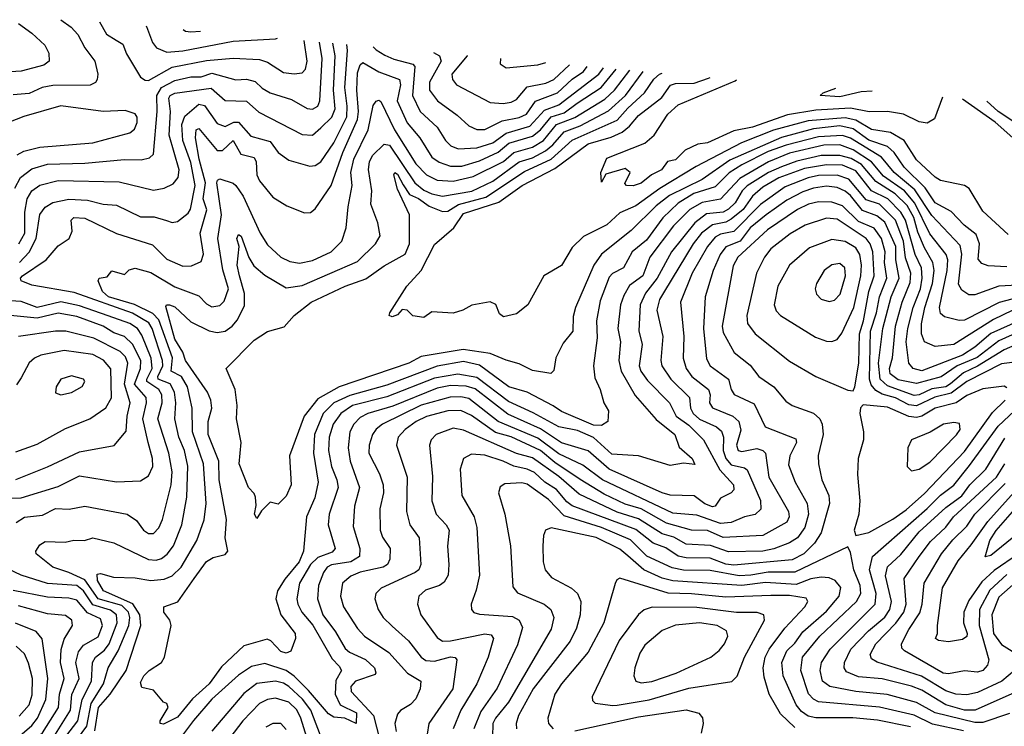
# Model space of a CAD drawing. Extents: x 1308313 to 1441400, y 959662 to 1036319.
# Tile 454 of 656: x 1377079 to 1380796, y 1030074 to 1032741. Entities that reach past the tile are written whole.
import ezdxf

# ---------------------------------------------------------------- set-up
doc = ezdxf.new("R2010")
doc.units = 0

msp = doc.modelspace()

# ---------------------------------------------------------------- linework, layer by layer
at = {"layer": '0CON10XD'}
for points in [[(1377075, 1032727.1), (1377125, 1032690.9), (1377173.9, 1032645), (1377189.6, 1032615), (1377190.9, 1032585), (1377171, 1032569), (1377085, 1032547.3), (1377005, 1032541.4)], [(1377234.1, 1032741.1), (1377273.3, 1032713.3), (1377298.4, 1032685), (1377325, 1032634.5), (1377362.5, 1032585), (1377373.9, 1032535), (1377371.8, 1032515), (1377365, 1032503.6), (1377345.7, 1032494.3), (1377205, 1032492.5), (1377164.8, 1032485.2), (1377115, 1032462.7), (1377055, 1032457.8)], [(1377380.5, 1032732.5), (1377407, 1032687), (1377444, 1032664), (1377468.3, 1032648.3), (1377482.6, 1032612.6), (1377534.8, 1032524.8), (1377552.8, 1032512.8), (1377565, 1032512.2), (1377655, 1032561.5), (1377785, 1032587.6), (1377885, 1032595.6), (1377985, 1032590.4), (1378015, 1032581.2), (1378075, 1032542.1), (1378115, 1032536.4), (1378145, 1032540), (1378158.3, 1032555), (1378164.1, 1032585), (1378153.2, 1032662.2)], [(1377556, 1032716.6), (1377558, 1032715), (1377581.3, 1032655), (1377596.2, 1032635), (1377635, 1032619.2), (1377695, 1032623.6), (1377885, 1032660.1), (1378045, 1032669), (1378052.3, 1032671.4)], [(1377696, 1032703.8), (1377705, 1032697.5), (1377725, 1032694.8), (1377761.4, 1032697.9)], [(1377061.4, 1032105), (1377082, 1032145), (1377125, 1032178.7), (1377185, 1032196.1), (1377325, 1032199.3), (1377475, 1032213.5), (1377537.8, 1032212.2), (1377569.8, 1032220.2), (1377585, 1032233.1), (1377598.7, 1032395), (1377597.5, 1032455), (1377615, 1032485.4), (1377665, 1032511.9), (1377725, 1032524.9), (1377765, 1032525.7), (1377805, 1032538.7), (1377895, 1032514), (1377935, 1032517), (1377967.9, 1032507.9), (1377995, 1032482.3), (1378025, 1032465.7), (1378105, 1032440.2), (1378165, 1032406.1), (1378185, 1032403.6), (1378205, 1032414.7), (1378212.4, 1032435), (1378221.7, 1032595), (1378211.1, 1032656.9)], [(1377076.3, 1031895), (1377099.1, 1031935), (1377098.6, 1032015), (1377107.5, 1032065), (1377125, 1032095.2), (1377155, 1032116.3), (1377225, 1032133.8), (1377455, 1032128.8), (1377585, 1032097.4), (1377625.3, 1032104.7), (1377658.9, 1032121.1), (1377677.8, 1032145), (1377681, 1032175), (1377643.3, 1032305), (1377648.1, 1032395), (1377642.8, 1032445), (1377647.6, 1032455), (1377665, 1032464), (1377802.1, 1032482.1), (1377855, 1032435.7), (1377935, 1032433.6), (1377981.9, 1032391.9), (1378145, 1032307.5), (1378185, 1032305.8), (1378216.6, 1032333.4), (1378257.1, 1032372.9), (1378270.6, 1032405), (1378263.6, 1032475), (1378269.8, 1032605), (1378261.4, 1032652.4)], [(1377078.8, 1031825), (1377115.8, 1031864.2), (1377141.9, 1031915), (1377155, 1032006.5), (1377175, 1032033.2), (1377205, 1032050.8), (1377265, 1032064.2), (1377335, 1032059.5), (1377395, 1032044.8), (1377445, 1032041.2), (1377535, 1031996.9), (1377586.6, 1031996.6), (1377633.1, 1031983.1), (1377655, 1031975.4), (1377675, 1031979.1), (1377715, 1032011.1), (1377724.1, 1032025.9), (1377741.3, 1032115), (1377725, 1032202.5), (1377695.4, 1032285), (1377691.4, 1032345), (1377703.1, 1032376.9), (1377755, 1032421.7), (1377776.9, 1032416.9), (1377825, 1032349), (1377855, 1032338.1), (1377888.1, 1032355), (1377905, 1032354.3), (1377951.3, 1032301.3), (1378025, 1032281.9), (1378055, 1032240), (1378095, 1032211.1), (1378175, 1032188.7), (1378195, 1032191.3), (1378216.6, 1032205), (1378265, 1032276.9), (1378313.7, 1032375), (1378315.5, 1032415), (1378306.1, 1032485), (1378316.5, 1032625), (1378313.6, 1032647.6)], [(1378414.2, 1032638.4), (1378425, 1032626.9), (1378457.3, 1032607.3), (1378491.9, 1032591.9), (1378563.4, 1032573.4), (1378570.9, 1032565), (1378561.5, 1032455), (1378591.1, 1032395), (1378654.7, 1032335), (1378686.3, 1032285), (1378706.2, 1032265), (1378735, 1032254.1), (1378805, 1032257.2), (1378865, 1032275.9), (1378915, 1032312.4), (1379005, 1032339.1), (1379060.8, 1032399.2), (1379115, 1032419.6), (1379264.9, 1032535), (1379283.1, 1032559.4)], [(1378641.5, 1032617.8), (1378663.6, 1032605), (1378670.6, 1032585), (1378625.6, 1032505), (1378626.1, 1032475), (1378655.9, 1032435), (1378730.8, 1032380.8), (1378775, 1032340), (1378805, 1032326.8), (1378835, 1032327), (1378900.7, 1032359.3), (1378965, 1032372), (1378992, 1032385), (1379026.7, 1032433.3), (1379109.4, 1032465), (1379165, 1032517.2), (1379207.5, 1032545), (1379221.7, 1032564.9)], [(1378768.6, 1032606.2), (1378768.3, 1032605), (1378710.5, 1032535), (1378712.7, 1032515), (1378727.9, 1032495), (1378855, 1032428.4), (1378904.8, 1032424.8), (1378935, 1032429.5), (1378955, 1032440.3), (1378995, 1032487.8), (1379065, 1032501), (1379095, 1032515.2), (1379154.8, 1032571)], [(1377252.6, 1029965), (1377332.3, 1030075), (1377349.2, 1030160.8), (1377395.3, 1030234.7), (1377412.8, 1030295), (1377450.6, 1030359.4), (1377490.8, 1030455), (1377495.1, 1030484.9), (1377489.7, 1030505), (1377465, 1030529.5), (1377375.2, 1030555.2), (1377325, 1030626.6), (1377265, 1030655.3), (1377204.4, 1030674.4), (1377142, 1030725), (1377140, 1030735), (1377155, 1030758.5), (1377175, 1030771.2), (1377250.8, 1030769.2), (1377283.5, 1030776.5), (1377324.2, 1030775.8), (1377355, 1030785.9), (1377435, 1030766.7), (1377565, 1030703.3), (1377595, 1030700.9), (1377615, 1030707.8), (1377636.3, 1030723.7), (1377659.5, 1030755), (1377691.2, 1030835), (1377710.9, 1030939.1), (1377714.4, 1031055.6), (1377701.8, 1031115), (1377680.3, 1031165), (1377665.5, 1031235), (1377669.3, 1031295), (1377664.1, 1031335), (1377647.1, 1031367.1), (1377602.5, 1031385), (1377600.6, 1031395), (1377619.6, 1031435), (1377618.6, 1031455), (1377579.2, 1031575), (1377566.9, 1031596.9), (1377505, 1031633), (1377285, 1031711.6), (1377125, 1031739.7), (1377084.4, 1031755), (1377082.7, 1031765), (1377090.3, 1031775), (1377179.1, 1031835), (1377225, 1031888.1), (1377265.6, 1031915), (1377277.1, 1031942.9), (1377273.7, 1031985), (1377283.5, 1031995), (1377325, 1031992.2), (1377445, 1031933.7), (1377581, 1031891), (1377635, 1031837.8), (1377695, 1031811.1), (1377728.2, 1031811.8), (1377765, 1031828.5), (1377773.7, 1031856.3), (1377761, 1031935), (1377786, 1032024), (1377771.5, 1032065), (1377781.2, 1032125), (1377757, 1032215), (1377743.5, 1032295), (1377744.9, 1032325.1), (1377755, 1032330.7), (1377825, 1032247.3), (1377845, 1032247.9), (1377885, 1032285.8), (1377913.8, 1032233.8), (1377965, 1032220.4), (1377971.6, 1032205), (1377974.8, 1032155), (1377985, 1032133.5), (1378035, 1032071.5), (1378088.1, 1032038.1), (1378155, 1032012.5), (1378177, 1032013), (1378195, 1032027.1), (1378254.8, 1032115), (1378299.6, 1032240.4), (1378354.4, 1032365), (1378358.8, 1032395), (1378351.5, 1032475), (1378355, 1032541.2), (1378365, 1032570.4), (1378375, 1032580), (1378434.6, 1032544.6), (1378512.6, 1032515), (1378516.9, 1032495), (1378503.7, 1032435), (1378541.7, 1032351.7), (1378589.5, 1032295), (1378635, 1032222.7), (1378663.1, 1032203.1), (1378705, 1032188.1), (1378748.2, 1032188.2), (1378815, 1032207.9), (1378885, 1032241.2), (1378925.5, 1032274.5), (1379015, 1032301.4), (1379044.8, 1032325.2), (1379085, 1032374.3), (1379135, 1032389.9), (1379184, 1032426), (1379274.2, 1032485.8), (1379330.6, 1032555)], [(1378894.5, 1032594.7), (1378893.3, 1032575), (1378915, 1032558.9), (1379035, 1032570.3), (1379065, 1032579.2)], [(1377363.5, 1030056.5), (1377377.5, 1030145), (1377420.5, 1030195), (1377480.7, 1030285), (1377537.1, 1030455), (1377532.9, 1030495), (1377506, 1030536), (1377396.3, 1030585), (1377372.8, 1030625), (1377371.4, 1030648.6), (1377385, 1030650.3), (1377433, 1030637), (1377515, 1030634.7), (1377575, 1030624.2), (1377625, 1030629.8), (1377655, 1030641.6), (1377688.6, 1030675), (1377747.8, 1030775), (1377776.3, 1030853.7), (1377783.7, 1030915), (1377773.3, 1031065), (1377731.2, 1031185), (1377730.4, 1031275), (1377713.1, 1031355), (1377690.2, 1031395), (1377651.4, 1031415), (1377656.1, 1031465), (1377605, 1031607.7), (1377582.2, 1031632.2), (1377513.2, 1031666.8), (1377415, 1031695.2), (1377392, 1031715), (1377375.6, 1031755), (1377378.8, 1031765), (1377409.1, 1031770.9), (1377427.1, 1031792.9), (1377475, 1031780), (1377493.2, 1031796.8), (1377515, 1031803.9), (1377575, 1031787.5), (1377665, 1031733.2), (1377755, 1031699.5), (1377785, 1031669.1), (1377805, 1031657.6), (1377835, 1031662), (1377851.2, 1031678.8), (1377867.3, 1031725), (1377846.6, 1031796.6), (1377827.6, 1031915), (1377840.6, 1032005), (1377824, 1032126), (1377825.5, 1032135), (1377835, 1032140.3), (1377884.8, 1032124.7), (1377895, 1032115.5), (1377923.3, 1032075), (1377987.5, 1031935), (1378015, 1031891.8), (1378065, 1031845.4), (1378098.5, 1031828.5), (1378135, 1031822.5), (1378185, 1031832.1), (1378255, 1031865.3), (1378295.3, 1031905), (1378311.9, 1031955), (1378318.8, 1032035), (1378334.6, 1032115.4), (1378329.6, 1032165), (1378340.4, 1032215), (1378395, 1032325.4), (1378413.3, 1032416.7), (1378425, 1032433.8), (1378435, 1032437.7), (1378442.5, 1032432.5), (1378494.3, 1032325), (1378575, 1032196.6), (1378615.1, 1032155.1), (1378655, 1032135.5), (1378715, 1032132.2), (1378791.3, 1032148.7), (1378905, 1032205.8), (1378945, 1032240.2), (1379015, 1032260.2), (1379056.7, 1032285), (1379105.2, 1032345), (1379175, 1032372), (1379288.6, 1032441.4), (1379324.5, 1032475), (1379382.8, 1032550.3)], [(1380845, 1031739.2), (1380774.6, 1031735.4), (1380685, 1031703.3), (1380662.4, 1031702.4), (1380635, 1031720.9), (1380623.4, 1031743.4), (1380635.7, 1031855.7), (1380629.2, 1031889.2), (1380521.9, 1032001.9), (1380458.5, 1032098.5), (1380379.9, 1032165), (1380332.5, 1032222.5), (1380215, 1032294.5), (1380185, 1032304.5), (1380095, 1032299.2), (1379972.6, 1032267.4), (1379905, 1032243.2), (1379805, 1032192.9), (1379757.4, 1032162.6), (1379705, 1032110.6), (1379623.8, 1032085), (1379565, 1032049), (1379507.3, 1031992.7), (1379445, 1031909.2), (1379390.9, 1031865), (1379358.8, 1031805), (1379317.1, 1031782.9), (1379305, 1031769.6), (1379270.2, 1031679.8), (1379257.1, 1031605), (1379259.5, 1031540.5), (1379244.7, 1031435), (1379249.9, 1031389.9), (1379270.9, 1031345), (1379284.5, 1031295), (1379301.5, 1031265), (1379298.9, 1031225), (1379275, 1031210), (1379245, 1031210.9), (1379125, 1031262.1), (1379093.2, 1031283.2), (1378995, 1031335.5), (1378925.3, 1031355), (1378815, 1031437.7), (1378755, 1031450.9), (1378655, 1031433.2), (1378465, 1031362.1), (1378325, 1031322.7), (1378265.5, 1031295), (1378225.1, 1031255), (1378192.2, 1031175), (1378188.5, 1031105), (1378205.8, 1030995), (1378193.8, 1030936.2), (1378161.7, 1030865), (1378150.7, 1030735), (1378133.7, 1030695), (1378080.2, 1030629.8), (1378053, 1030585), (1378046.4, 1030555), (1378064.8, 1030494.8), (1378119.5, 1030425), (1378120, 1030405), (1378102.4, 1030357.6), (1378085, 1030350), (1378065, 1030356.9), (1378026.8, 1030396.8), (1378012.9, 1030402.9), (1377925, 1030377.8), (1377841.6, 1030298.4), (1377795.1, 1030235), (1377732.3, 1030177.7), (1377675, 1030109.1), (1377621.7, 1030081.7), (1377610, 1030085), (1377610, 1030095), (1377640, 1030145), (1377635, 1030160), (1377622.5, 1030165), (1377585, 1030210), (1377540.7, 1030220.7), (1377535, 1030240), (1377547.5, 1030265), (1377567.5, 1030285), (1377614.3, 1030315), (1377625.4, 1030334.6), (1377651.4, 1030455), (1377645.5, 1030475), (1377623.1, 1030505), (1377623.5, 1030525), (1377675.7, 1030544.3), (1377737.6, 1030632.4), (1377785, 1030695.9), (1377809.1, 1030710.9), (1377855, 1030723.2), (1377865.5, 1030735), (1377855.5, 1030785.5), (1377859.5, 1030855), (1377832.6, 1031005), (1377831.7, 1031075), (1377790.6, 1031175), (1377791.3, 1031225), (1377805.2, 1031275), (1377801.4, 1031305), (1377787.7, 1031335), (1377705.5, 1031455), (1377695.8, 1031485.8), (1377665.1, 1031535), (1377630.9, 1031659.1), (1377633.8, 1031665), (1377644.7, 1031665.3), (1377665, 1031657), (1377725, 1031600.7), (1377795, 1031566.4), (1377825, 1031560), (1377855, 1031566.1), (1377881.4, 1031585), (1377901.2, 1031608.8), (1377928, 1031662), (1377928, 1031708), (1377908.9, 1031775), (1377900, 1031815), (1377907.3, 1031885), (1377898.4, 1031915), (1377905, 1031930), (1377915, 1031924.4), (1377943.7, 1031843.7), (1377962.6, 1031812.6), (1378005, 1031776.4), (1378085, 1031729.4), (1378145, 1031737.4), (1378355, 1031828.4), (1378422.5, 1031895), (1378439.6, 1031925), (1378430.8, 1031975), (1378405.3, 1032045), (1378408.6, 1032095), (1378396.2, 1032176.2), (1378399.7, 1032205), (1378410.9, 1032229.1), (1378455, 1032271.9), (1378475, 1032267.3), (1378571.1, 1032125), (1378605, 1032097.2), (1378635, 1032083.6), (1378675, 1032075.7), (1378786.1, 1032093.9), (1378865, 1032131.1), (1378965, 1032204.6), (1379015, 1032219.9), (1379064.1, 1032245.9), (1379091.8, 1032268.2), (1379135, 1032317.7), (1379195, 1032340.5), (1379302.3, 1032397.7), (1379365.7, 1032455), (1379432.1, 1032545.8)], [(1380805, 1031808), (1380735, 1031811.9), (1380710.7, 1031820.7), (1380697.3, 1031837.3), (1380702.1, 1031895), (1380690.1, 1031930.1), (1380644.8, 1031965), (1380595, 1032017.1), (1380535, 1032049.6), (1380496.7, 1032106.7), (1380417.9, 1032185), (1380379.9, 1032239.9), (1380355, 1032262.7), (1380285, 1032286.7), (1380225, 1032328.6), (1380175, 1032340.5), (1380075, 1032328.8), (1379955, 1032296.9), (1379759.5, 1032210.5), (1379655, 1032137.6), (1379532.1, 1032077.9), (1379481.6, 1032038.4), (1379387.1, 1031945), (1379275, 1031856.6), (1379246.4, 1031815), (1379177.5, 1031655), (1379168.8, 1031621.2), (1379166.7, 1031565), (1379130.6, 1031520.6), (1379103.1, 1031465), (1379095, 1031416.7), (1379084.4, 1031405.6), (1379015, 1031417.5), (1378965, 1031442.8), (1378915, 1031456), (1378855, 1031481.4), (1378753.2, 1031496.8), (1378595, 1031470.4), (1378548.2, 1031445), (1378284.7, 1031355.3), (1378205, 1031310.6), (1378153, 1031245), (1378097.9, 1031095), (1378104.1, 1030985.9), (1378085, 1030943.3), (1378055, 1030912.5), (1378025, 1030920), (1377992.4, 1030887.6), (1377975, 1030858.8), (1377966, 1030875), (1377971.9, 1030908.1), (1377969.3, 1030939.3), (1377965, 1030952.5), (1377942.5, 1030975), (1377908, 1031065), (1377915.7, 1031145), (1377897.5, 1031235), (1377900, 1031285), (1377892.7, 1031345), (1377858.8, 1031425), (1377965, 1031531.9), (1378015, 1031564.2), (1378077.7, 1031582.3), (1378115.6, 1031625), (1378180, 1031675), (1378307.8, 1031735), (1378386.5, 1031763.5), (1378455, 1031812.1), (1378534.3, 1031855.7), (1378551, 1031895), (1378551.3, 1032005), (1378505, 1032101.9), (1378491.9, 1032155), (1378495, 1032164.2), (1378505, 1032158.6), (1378527.3, 1032117.3), (1378551.2, 1032081.2), (1378585, 1032066.1), (1378625, 1032037.1), (1378675, 1032017), (1378695, 1032018.8), (1378735.8, 1032044.2), (1378838.8, 1032071.2), (1378985, 1032168.8), (1379085, 1032214.9), (1379165, 1032286.7), (1379335, 1032361.3), (1379375, 1032407.8), (1379437.4, 1032465), (1379473.2, 1032516.8), (1379494.7, 1032535.3), (1379504.9, 1032539.2)], [(1380810.1, 1031930.1), (1380715, 1032018.5), (1380663.6, 1032103.6), (1380645, 1032115.4), (1380555.6, 1032134.4), (1380535, 1032146.7), (1380465, 1032212.7), (1380417.5, 1032285), (1380366.8, 1032315), (1380295, 1032326.7), (1380235, 1032362.5), (1380195, 1032371), (1380055, 1032360), (1379925, 1032323.6), (1379804.1, 1032275.9), (1379633, 1032187), (1379495, 1032104.6), (1379405, 1032038.9), (1379345, 1032011.7), (1379295, 1031966.7), (1379207, 1031923), (1379165, 1031881.4), (1379125, 1031813.1), (1379057.5, 1031775), (1378997.8, 1031665), (1378955, 1031631.1), (1378905, 1031619.2), (1378890.6, 1031630.6), (1378876.4, 1031666.4), (1378855, 1031676), (1378785.9, 1031664.1), (1378752.5, 1031645), (1378715, 1031634), (1378635, 1031638), (1378605, 1031617.5), (1378563, 1031623), (1378542.5, 1031645), (1378522.9, 1031647.1), (1378505, 1031626.7), (1378485, 1031620), (1378474.2, 1031624.2), (1378476.2, 1031635), (1378541.2, 1031735), (1378595.4, 1031795), (1378645, 1031892.2), (1378718.4, 1031955), (1378755, 1032009.4), (1378887.7, 1032052.3), (1378976.6, 1032115), (1379099.9, 1032180.1), (1379225, 1032273), (1379312, 1032298), (1379353.4, 1032316.6), (1379381, 1032339), (1379415, 1032380), (1379502.6, 1032447.4), (1379535.8, 1032494.2), (1379555, 1032499.7), (1379625, 1032501.2), (1379679.9, 1032520.1), (1379685.4, 1032523.2)], [(1380562.8, 1032448.2), (1380532.6, 1032367.4), (1380505, 1032350.6), (1380475, 1032355.4), (1380415, 1032384.7), (1380355, 1032394.7), (1380286.1, 1032393.9), (1380215, 1032406.7), (1380085, 1032399.1), (1379977.8, 1032382.2), (1379845, 1032336), (1379775, 1032321.1), (1379675, 1032276.2), (1379639.2, 1032270.8), (1379591.6, 1032248.4), (1379555, 1032211.7), (1379524.4, 1032205.6), (1379501.9, 1032175), (1379463.8, 1032156.2), (1379425, 1032124.1), (1379395, 1032113.9), (1379370, 1032115), (1379363, 1032123), (1379383.3, 1032165), (1379365, 1032180), (1379292.3, 1032157.7), (1379275, 1032127.5), (1379272.9, 1032165), (1379295, 1032218.5), (1379438.9, 1032275), (1379474.7, 1032305.3), (1379526.4, 1032385), (1379565, 1032419.5), (1379779.4, 1032510.6), (1379785.5, 1032514.7)], [(1380296.7, 1032470.9), (1380255, 1032469.3), (1380175, 1032450.3), (1380101.2, 1032455), (1380112.5, 1032465), (1380160.2, 1032482.6)], [(1380827.6, 1032295), (1380761.9, 1032355), (1380638.5, 1032441.7)], [(1380899.8, 1032309.8), (1380773, 1032395), (1380730.3, 1032433.8)], [(1377069.5, 1032230.5), (1377095, 1032245.2), (1377155, 1032259.6), (1377355, 1032276.9), (1377495, 1032314), (1377512.2, 1032327.8), (1377523.4, 1032353.4), (1377523.1, 1032373.1), (1377515, 1032385.6), (1377478, 1032398), (1377395, 1032394.7), (1377234.3, 1032415.7), (1377095, 1032376.3), (1377037.3, 1032352.7)], [(1380823.6, 1031686.4), (1380776.1, 1031673.9), (1380645, 1031607.1), (1380625, 1031606.1), (1380569.7, 1031619.7), (1380555, 1031632.2), (1380551, 1031655), (1380580.2, 1031795), (1380582.8, 1031835), (1380577, 1031855), (1380515, 1031933.3), (1380458.5, 1032048.5), (1380418.6, 1032095), (1380340.3, 1032150.3), (1380294.9, 1032205), (1380225, 1032249.9), (1380175, 1032268.3), (1380115, 1032267.3), (1379985, 1032237.2), (1379905.9, 1032204.1), (1379797.9, 1032142.1), (1379725, 1032063.7), (1379655, 1032051.5), (1379608.9, 1032025), (1379546.8, 1031963.2), (1379457.5, 1031845), (1379431.1, 1031775), (1379381.5, 1031738.5), (1379359.3, 1031700.7), (1379346.8, 1031665), (1379337.6, 1031575), (1379347.2, 1031525), (1379340.6, 1031455), (1379350.2, 1031415), (1379402.5, 1031322.5), (1379481.8, 1031231.8), (1379552.5, 1031175), (1379568.3, 1031128.3), (1379617.3, 1031085), (1379627.4, 1031062.6), (1379585, 1031067.3), (1379535, 1031059.1), (1379414.8, 1031094.8), (1379315, 1031101.6), (1379245, 1031163.8), (1379185, 1031190.3), (1379115, 1031204.5), (1379017.8, 1031257.8), (1378925, 1031299.5), (1378805, 1031390.8), (1378733.1, 1031403.1), (1378645, 1031388.5), (1378465, 1031317.7), (1378335.6, 1031284.4), (1378291.3, 1031255), (1378262.6, 1031215), (1378247.5, 1031165), (1378244.8, 1031115), (1378255.9, 1031055), (1378277, 1031005), (1378281.3, 1030975), (1378247, 1030875), (1378243.4, 1030835), (1378270.7, 1030745), (1378259.2, 1030730.8), (1378205, 1030711.1), (1378177.6, 1030685), (1378135.5, 1030615), (1378125.2, 1030555), (1378128.7, 1030535), (1378144.8, 1030505), (1378185.4, 1030455.4), (1378259.1, 1030329.1), (1378285, 1030301.6), (1378294, 1030285), (1378273.1, 1030246.9), (1378269.8, 1030195), (1378289.5, 1030155), (1378350.8, 1030125), (1378350, 1030085), (1378306.2, 1030105), (1378265, 1030108.4), (1378245, 1030120.7), (1378168.9, 1030208.9), (1378115, 1030263.1), (1378085, 1030284.9), (1378005, 1030311.3), (1377955, 1030299.8), (1377905, 1030267.6), (1377805, 1030176.2), (1377735, 1030095.6), (1377645, 1029975.4)], [(1380825, 1031643.2), (1380755, 1031609.5), (1380605, 1031514.8), (1380535, 1031508.2), (1380495, 1031525.6), (1380483.3, 1031555), (1380482.8, 1031592.8), (1380495.6, 1031655), (1380524.9, 1031745), (1380530.7, 1031795), (1380526, 1031825), (1380495, 1031879.5), (1380469.2, 1031939.1), (1380454.2, 1031995), (1380429.4, 1032039.4), (1380383.8, 1032083.8), (1380310.4, 1032130.4), (1380257.3, 1032195), (1380217.8, 1032217.8), (1380175, 1032229.1), (1380105, 1032229), (1380012.5, 1032207.5), (1379955, 1032186.1), (1379906, 1032164), (1379825, 1032113.6), (1379806.5, 1032095), (1379780.1, 1032049.9), (1379755, 1032026.5), (1379734.7, 1032015.3), (1379672.1, 1032007.9), (1379627.3, 1031975), (1379539.7, 1031865), (1379486, 1031765), (1379441.5, 1031708.5), (1379421.7, 1031665), (1379416.4, 1031566.4), (1379429, 1031515), (1379418.1, 1031435), (1379424.1, 1031414.1), (1379449.1, 1031379.1), (1379532.6, 1031295), (1379557.6, 1031245), (1379605, 1031210.4), (1379660, 1031155), (1379722, 1031042), (1379774.2, 1030985), (1379775, 1030966.2), (1379764.6, 1030955), (1379724.5, 1030935.5), (1379705, 1030905.4), (1379695, 1030902), (1379665, 1030913.7), (1379625, 1030944), (1379535, 1030946.1), (1379505, 1030954.8), (1379305, 1031044.3), (1379225, 1031114.2), (1379125, 1031143.7), (1379045, 1031197.4), (1378921.8, 1031251.8), (1378798.4, 1031348.4), (1378765, 1031357.8), (1378705, 1031360.6), (1378655, 1031350), (1378487.3, 1031282.7), (1378393.2, 1031255), (1378365, 1031239.6), (1378340.4, 1031215), (1378326, 1031185), (1378319.4, 1031125), (1378326.3, 1031075), (1378362.4, 1030975), (1378343.5, 1030905), (1378338, 1030828), (1378363.3, 1030745), (1378362.5, 1030715), (1378329.6, 1030695), (1378256.8, 1030683.2), (1378240, 1030675), (1378226.3, 1030655), (1378207.7, 1030605), (1378203.6, 1030555), (1378223.6, 1030495), (1378271.2, 1030431.2), (1378307.6, 1030367.6), (1378324.2, 1030354.2), (1378385, 1030326.3), (1378418.5, 1030295), (1378424.2, 1030275.8), (1378420.6, 1030269.4), (1378346.7, 1030245), (1378329.5, 1030225), (1378330.7, 1030205), (1378414.7, 1030114.7), (1378437.3, 1030027.3)], [(1380855, 1031606), (1380745, 1031556.5), (1380685, 1031504.9), (1380638.1, 1031475), (1380485, 1031416.1), (1380451.5, 1031425), (1380435.2, 1031445.2), (1380425.7, 1031525), (1380431.5, 1031575), (1380452.4, 1031655), (1380479.1, 1031725), (1380485.3, 1031765.3), (1380482.8, 1031805), (1380459, 1031855), (1380423.5, 1031985), (1380404.7, 1032014.7), (1380356.5, 1032065), (1380294.5, 1032095), (1380235, 1032170.2), (1380185, 1032191.8), (1380125, 1032193.8), (1380041.1, 1032178.9), (1379945, 1032144.7), (1379885, 1032109.2), (1379845, 1032075.5), (1379809.6, 1032025), (1379765, 1031988), (1379745, 1031977.3), (1379695, 1031966.8), (1379653, 1031935), (1379621.1, 1031895), (1379513.2, 1031716.8), (1379494.5, 1031685), (1379484.8, 1031645), (1379507.1, 1031545), (1379499, 1031455), (1379503.3, 1031435), (1379537.5, 1031385), (1379607.4, 1031315), (1379611.6, 1031275), (1379621.2, 1031255), (1379645, 1031233.1), (1379709.4, 1031205), (1379727.9, 1031187.9), (1379736.1, 1031165), (1379734.9, 1031115), (1379745.1, 1031085.1), (1379765, 1031061.2), (1379815, 1031050.2), (1379825, 1031041.8), (1379875, 1030926.9), (1379876.4, 1030893.6), (1379856, 1030874), (1379815, 1030864.8), (1379765, 1030842.9), (1379725, 1030840.1), (1379635, 1030871.2), (1379545, 1030878.5), (1379279, 1031005), (1379205, 1031060.2), (1379115, 1031102.6), (1379035, 1031162.1), (1378885.6, 1031225), (1378775, 1031311.6), (1378745, 1031317.8), (1378703.9, 1031316.1), (1378595, 1031286.6), (1378449.3, 1031215), (1378424.5, 1031195.5), (1378410.5, 1031175), (1378398.9, 1031135), (1378397.7, 1031105), (1378437.5, 1031027.5), (1378451.9, 1030985), (1378452.5, 1030955), (1378438.4, 1030895), (1378440.3, 1030815), (1378448.6, 1030788.6), (1378478, 1030745), (1378476.6, 1030705), (1378467.5, 1030685), (1378451.2, 1030675), (1378365, 1030656.2), (1378328.9, 1030641.1), (1378297.8, 1030615), (1378290.5, 1030565), (1378301.9, 1030525), (1378353.9, 1030443.9), (1378380.8, 1030415), (1378472.5, 1030352.5), (1378542.7, 1030275), (1378594, 1030244), (1378591.5, 1030215), (1378575, 1030178.1), (1378555, 1030156.2), (1378516.3, 1030133.7), (1378505, 1030120), (1378495.7, 1030085), (1378499.8, 1030055)], [(1380825, 1031552.3), (1380775, 1031528.8), (1380693.6, 1031466.4), (1380618, 1031435), (1380557.4, 1031392.6), (1380465, 1031367.9), (1380395, 1031382), (1380365.5, 1031405), (1380362, 1031425), (1380374.2, 1031465), (1380385.7, 1031584.3), (1380410.6, 1031675), (1380440.5, 1031749.5), (1380442.9, 1031785), (1380422.5, 1031842.5), (1380414.9, 1031905), (1380385.3, 1031985), (1380325, 1032044.6), (1380275, 1032061.2), (1380208.7, 1032138.7), (1380165, 1032154.9), (1380095, 1032152.7), (1380055, 1032144.9), (1379969.1, 1032110.9), (1379875, 1032043.7), (1379775, 1031941.9), (1379725, 1031932), (1379705, 1031919.8), (1379676.1, 1031885), (1379617.5, 1031785), (1379573.1, 1031675), (1379586.7, 1031545), (1379583.4, 1031463.4), (1379594.8, 1031425), (1379616.8, 1031395), (1379679.5, 1031345), (1379685.5, 1031325.5), (1379683.5, 1031295), (1379695, 1031276.6), (1379771.1, 1031245), (1379793.3, 1031225), (1379801.5, 1031191.5), (1379784.8, 1031135), (1379791.8, 1031115), (1379805, 1031111.6), (1379862.2, 1031122.2), (1379884.5, 1031115), (1379894.7, 1031105), (1379907.6, 1031015), (1379980.9, 1030885), (1379983.9, 1030865), (1379974.7, 1030845), (1379885, 1030794.1), (1379735, 1030787.3), (1379675, 1030812.6), (1379615, 1030814.9), (1379520.8, 1030840.8), (1379425.5, 1030895.5), (1379365, 1030912.7), (1379285, 1030949.8), (1379195, 1031005.1), (1379099.8, 1031069.8), (1379045, 1031115.1), (1378935, 1031166.3), (1378875, 1031183.7), (1378785, 1031247.2), (1378745, 1031265.8), (1378695, 1031265.1), (1378615, 1031243.5), (1378575.3, 1031225), (1378534.2, 1031195), (1378508.2, 1031165), (1378501.4, 1031135), (1378541.9, 1031015), (1378539.8, 1030885), (1378552.2, 1030835), (1378587.6, 1030785), (1378593.2, 1030685), (1378586, 1030665), (1378572, 1030655), (1378444.4, 1030595), (1378423.6, 1030575), (1378420, 1030555), (1378432.7, 1030515), (1378451.8, 1030485), (1378485, 1030451.5), (1378547, 1030397), (1378595, 1030335.3), (1378612.4, 1030322.4), (1378645, 1030319.7), (1378706, 1030336), (1378723.3, 1030333.3), (1378730, 1030325), (1378714.3, 1030215), (1378623.5, 1030085), (1378616.9, 1030045)], [(1380835, 1031513), (1380795, 1031495.1), (1380695, 1031433.5), (1380642, 1031408), (1380593.1, 1031366.9), (1380575, 1031355.9), (1380522.4, 1031347.6), (1380475, 1031325.8), (1380455, 1031323.3), (1380355, 1031359.5), (1380327.4, 1031385), (1380321.1, 1031445), (1380336.7, 1031575), (1380368.8, 1031695), (1380398.8, 1031765), (1380386.3, 1031835), (1380385.9, 1031885), (1380345, 1031976.5), (1380315, 1032000.8), (1380260.4, 1032020.4), (1380215, 1032077.8), (1380195, 1032094), (1380165, 1032107.8), (1380125, 1032112.4), (1380075, 1032105.6), (1380035, 1032091.7), (1379975, 1032060), (1379896.7, 1032005), (1379837, 1031955), (1379799.4, 1031905), (1379745, 1031883.4), (1379723.4, 1031855), (1379696.7, 1031795), (1379666.5, 1031695), (1379661, 1031575), (1379671.5, 1031461.5), (1379685, 1031434.7), (1379754.2, 1031385), (1379764.8, 1031344.8), (1379776.3, 1031326.3), (1379851.7, 1031291.7), (1379893.8, 1031205), (1380008.8, 1031158.8), (1380011.4, 1031145), (1379986.8, 1031095), (1379981.5, 1031061.5), (1380006.7, 1030995), (1380051.3, 1030915), (1380057.2, 1030875), (1380043.2, 1030825), (1380015, 1030786.1), (1379985, 1030767.1), (1379926.3, 1030743.7), (1379885, 1030735.1), (1379755, 1030732.9), (1379686.9, 1030756.9), (1379595, 1030761.8), (1379548.2, 1030788.2), (1379505, 1030800.7), (1379415, 1030857.1), (1379335, 1030881.8), (1379190.6, 1030950.6), (1379115, 1031017.3), (1379015, 1031087.2), (1378955, 1031103.9), (1378755, 1031192), (1378715, 1031200), (1378651.2, 1031175), (1378632.3, 1031155), (1378626.7, 1031135), (1378637, 1031017), (1378634.7, 1030925), (1378651.6, 1030875), (1378689.6, 1030835), (1378700, 1030815), (1378694.7, 1030754.7), (1378699.5, 1030685)], [(1380855, 1031451), (1380785, 1031441.8), (1380655, 1031375.3), (1380595, 1031331.1), (1380533.9, 1031316.1), (1380465, 1031283.9), (1380435, 1031287), (1380385, 1031313.9), (1380335, 1031327.4), (1380311.3, 1031341.3), (1380293.3, 1031363.3), (1380287.6, 1031385), (1380290.9, 1031565), (1380313.5, 1031635), (1380325.1, 1031695), (1380352.3, 1031765), (1380344, 1031825), (1380346, 1031865), (1380332.9, 1031915), (1380305, 1031953.9), (1380245, 1031980), (1380185, 1032039.1), (1380145, 1032052), (1380095, 1032053.3), (1380057.1, 1032045), (1380015, 1032024.5), (1379901.7, 1031948.3), (1379789.8, 1031845), (1379772.6, 1031812.6), (1379731, 1031585), (1379735, 1031560.5), (1379776.7, 1031485), (1379837.2, 1031437.2), (1379869.1, 1031395), (1379925.4, 1031355), (1379971.7, 1031301.7), (1379995.2, 1031285.2), (1380075.9, 1031255.9), (1380099.2, 1031235), (1380108.5, 1031215), (1380112.5, 1031175), (1380093.6, 1031096.4), (1380094, 1031065), (1380107.3, 1031005), (1380133.6, 1030945), (1380136.3, 1030915), (1380104.1, 1030805), (1380079.4, 1030765), (1380038.6, 1030725), (1379995, 1030702.2), (1379775, 1030682.3), (1379745, 1030685.7), (1379685, 1030708.4), (1379595, 1030709.6), (1379565, 1030716.9), (1379517.7, 1030747.7), (1379471, 1030765), (1379405, 1030817.6), (1379165, 1030906), (1379145, 1030920.9), (1379105, 1030968.1), (1379061.6, 1030995), (1379022.6, 1031032.6), (1378995, 1031045.1), (1378945, 1031055.4), (1378904.7, 1031074.7), (1378835, 1031097.8), (1378785, 1031101.6), (1378754.8, 1031085.2), (1378742.4, 1031045), (1378747.8, 1030945), (1378794.4, 1030864.4), (1378804.7, 1030825), (1378814.7, 1030645), (1378802.6, 1030587.4), (1378783.3, 1030535), (1378784.4, 1030515), (1378793.5, 1030503.5), (1378815, 1030497.3), (1378939.2, 1030489.2), (1378964.8, 1030474.8), (1378977.6, 1030447.6), (1378957.8, 1030382.2), (1378881.9, 1030218.1), (1378820, 1030130), (1378793.4, 1030065)], [(1380225, 1031340), (1380232.2, 1031355), (1380246.3, 1031445), (1380249.1, 1031555), (1380264.6, 1031605), (1380285.1, 1031715), (1380304.4, 1031775), (1380299.5, 1031865), (1380289.7, 1031895), (1380274.4, 1031915), (1380165, 1031988.4), (1380125, 1031992.3), (1380044, 1031966), (1379987.4, 1031932.6), (1379915, 1031876.7), (1379890.8, 1031845), (1379860.3, 1031785), (1379823.8, 1031625), (1379827.1, 1031595), (1379855.5, 1031555), (1379985, 1031452.3), (1380084.2, 1031394.2), (1380205, 1031343.3), (1380225, 1031340)], [(1380145, 1031526.9), (1380165, 1031534.5), (1380182.3, 1031557.7), (1380227.4, 1031655), (1380254.9, 1031775), (1380256.7, 1031815), (1380250.3, 1031855), (1380235, 1031880.4), (1380195, 1031903.7), (1380145, 1031911.6), (1380059.9, 1031880.1), (1379985.3, 1031815), (1379941.1, 1031735), (1379927.6, 1031665), (1379935, 1031641.9), (1379950.5, 1031625), (1380082.9, 1031542.9), (1380125, 1031527.7), (1380145, 1031526.9)], [(1380135, 1031677.9), (1380155, 1031682.9), (1380175.8, 1031705), (1380196.4, 1031775), (1380194.3, 1031804.3), (1380175, 1031821.1), (1380145, 1031815.9), (1380116.4, 1031795), (1380086.5, 1031745), (1380081.5, 1031725), (1380086.9, 1031705), (1380105, 1031686.7), (1380135, 1031677.9)], [(1377066.5, 1030843.5), (1377097.1, 1030862.9), (1377165, 1030871.1), (1377215, 1030895.7), (1377265.7, 1030894.3), (1377325, 1030904.7), (1377485, 1030875.4), (1377520.9, 1030850.9), (1377547.3, 1030815), (1377565, 1030801.8), (1377585, 1030802.5), (1377605, 1030822.7), (1377619, 1030855), (1377650.9, 1030985), (1377655.5, 1031034.5), (1377642.3, 1031105), (1377600.6, 1031235), (1377616.7, 1031295), (1377616, 1031325), (1377604.2, 1031345), (1377559.1, 1031375), (1377558.7, 1031385), (1377579.4, 1031425), (1377575.9, 1031464.1), (1377540.9, 1031550.9), (1377524.4, 1031575), (1377495, 1031594.1), (1377413.9, 1031623.9), (1377305, 1031661.2), (1377235, 1031676.6), (1377145, 1031655.4), (1377085, 1031677.1), (1377045, 1031679.8)], [(1377045, 1030935.8), (1377085, 1030936.7), (1377225, 1030978.7), (1377305, 1031019), (1377445, 1030996.6), (1377535, 1031001.2), (1377565, 1031019.5), (1377581.8, 1031055), (1377581.1, 1031085), (1377564.1, 1031145), (1377544.3, 1031235), (1377558.5, 1031295), (1377556.8, 1031315), (1377512.7, 1031365), (1377535.6, 1031425), (1377536.7, 1031455), (1377505, 1031516.1), (1377475, 1031545.8), (1377435, 1031559.6), (1377395, 1031584.8), (1377295, 1031621.1), (1377225, 1031632.9), (1377145, 1031614), (1377045, 1031624.4)], [(1377065, 1031005.2), (1377185, 1031052.9), (1377305, 1031110.5), (1377435.8, 1031134.2), (1377481.8, 1031188.2), (1377485.5, 1031245), (1377496.5, 1031295), (1377474.7, 1031365), (1377487.8, 1031445), (1377478.6, 1031468.6), (1377459.2, 1031489.2), (1377358.8, 1031538.8), (1377254.1, 1031565.9), (1377215, 1031566), (1377075.2, 1031544.8)], [(1377065, 1031110.4), (1377145, 1031139.6), (1377252.2, 1031197.8), (1377344.4, 1031235), (1377404.1, 1031275.9), (1377425.5, 1031314.5), (1377423.9, 1031423.9), (1377396.1, 1031456.1), (1377355, 1031477.1), (1377247.8, 1031492.2), (1377158.6, 1031475), (1377135, 1031464.1), (1377115, 1031445.4), (1377085, 1031388.9), (1377066.8, 1031363.2)], [(1377235, 1031325.6), (1377275, 1031334.6), (1377315, 1031357.1), (1377325.6, 1031375), (1377320, 1031385), (1377275, 1031397.1), (1377235, 1031384.2), (1377216.9, 1031355), (1377215, 1031333.3), (1377235, 1031325.6)], [(1380805, 1031351.4), (1380795, 1031358.4), (1380715, 1031347.7), (1380655, 1031322.5), (1380614.5, 1031295.5), (1380535, 1031274.6), (1380485, 1031244.8), (1380465, 1031239.5), (1380435, 1031244.1), (1380355, 1031279), (1380263, 1031287), (1380253.4, 1031276.6), (1380250.9, 1031255), (1380264.6, 1031185), (1380264.6, 1031155.4), (1380244.6, 1031085), (1380241.5, 1031025), (1380251.1, 1030925), (1380246.9, 1030875), (1380229.2, 1030815), (1380235, 1030793.8)], [(1380235, 1030793.8), (1380285, 1030806.2), (1380375, 1030856.3), (1380425, 1030891.1), (1380495, 1030952.7), (1380645, 1031111), (1380751.4, 1031258.6), (1380798.6, 1031305)], [(1380815, 1030122.7), (1380715, 1030089.1), (1380685, 1030088.7), (1380535, 1030124.6), (1380465, 1030164.1), (1380353.9, 1030193.9), (1380235, 1030205.7), (1380136.7, 1030225), (1380109.5, 1030245), (1380101.3, 1030285), (1380105.7, 1030315), (1380139, 1030365), (1380308.4, 1030535), (1380312.3, 1030575), (1380286.6, 1030665), (1380298, 1030715), (1380505, 1030895.8), (1380555, 1030946.1), (1380605, 1030984.5), (1380665, 1031059.1), (1380772.5, 1031207.5), (1380855.1, 1031285)], [(1380445, 1031038), (1380475, 1031044.5), (1380515, 1031070.8), (1380615, 1031173.9), (1380628.7, 1031195), (1380627.2, 1031217.2), (1380605, 1031220.6), (1380565.8, 1031215), (1380515.6, 1031184.4), (1380445.7, 1031155), (1380432.2, 1031125), (1380429.2, 1031055), (1380445, 1031038)], [(1380857.9, 1030212.1), (1380686.4, 1030135), (1380645, 1030134.7), (1380575, 1030155.1), (1380485, 1030210.3), (1380445, 1030225.1), (1380335, 1030252.9), (1380245, 1030261), (1380199.6, 1030279.6), (1380190.8, 1030295), (1380192.3, 1030315), (1380216.3, 1030365), (1380283.7, 1030435), (1380344.4, 1030485.6), (1380364, 1030515), (1380369.9, 1030545), (1380347.3, 1030642.7), (1380355, 1030675.9), (1380405, 1030723), (1380475, 1030808.1), (1380575, 1030900.5), (1380635, 1030943.6), (1380665.2, 1030985), (1380725.8, 1031045), (1380798.2, 1031161.8)], [(1380850, 1030725), (1380757.9, 1030662.1), (1380710.6, 1030619.4), (1380661.4, 1030548.6), (1380643.3, 1030505), (1380641.6, 1030465), (1380656.2, 1030425), (1380655, 1030412.5), (1380637.7, 1030402.3), (1380585, 1030392.5), (1380547.7, 1030397.7), (1380536.7, 1030405), (1380543.8, 1030425), (1380543.2, 1030455), (1380563.1, 1030596.9), (1380621.2, 1030698.8), (1380670.7, 1030759.3), (1380733.1, 1030846.9), (1380965.1, 1031104.9)], [(1380834.8, 1030285), (1380786.5, 1030245), (1380695, 1030201.5), (1380655, 1030193.4), (1380612.9, 1030195), (1380575, 1030207.7), (1380483.6, 1030263.6), (1380316.5, 1030316.5), (1380295, 1030328.8), (1380289.5, 1030345), (1380310.4, 1030385), (1380386.6, 1030463.4), (1380416.7, 1030505), (1380424.9, 1030535), (1380417.5, 1030632.5), (1380474, 1030715), (1380517.8, 1030772.2), (1380575, 1030826.3), (1380604.5, 1030865), (1380766.5, 1031015), (1380798, 1031065)], [(1380642.3, 1030057.7), (1380525, 1030082), (1380455, 1030115.9), (1380325, 1030146.4), (1380095, 1030166.8), (1380075, 1030176), (1380056.8, 1030196.8), (1380027.7, 1030285), (1380034.4, 1030335), (1380099.8, 1030415), (1380237.6, 1030545), (1380254.5, 1030575), (1380251.2, 1030605), (1380227.9, 1030665), (1380215, 1030730), (1380205, 1030751.2), (1380005, 1030656.3), (1379905, 1030656), (1379838.5, 1030645), (1379795, 1030642.2), (1379685, 1030662.3), (1379585, 1030663.6), (1379542, 1030672), (1379446.7, 1030716.7), (1379385, 1030778.5), (1379275, 1030824.7), (1379135, 1030868), (1379075, 1030929.8), (1378995, 1030988.4), (1378975, 1030992.6), (1378911.2, 1030988.8), (1378892.6, 1030977.4), (1378887.1, 1030955), (1378910.3, 1030875), (1378931.8, 1030755), (1378941.2, 1030601.2), (1378958, 1030578), (1379058.9, 1030535), (1379084.6, 1030515), (1379095.8, 1030485), (1379085, 1030441.2), (1378924.2, 1030165), (1378875.2, 1030105), (1378865.8, 1030085), (1378864.2, 1030034.2)], [(1380805, 1030646.8), (1380741.5, 1030588.5), (1380702.8, 1030515), (1380700.8, 1030455), (1380737.1, 1030325), (1380732.7, 1030305), (1380715, 1030285.3), (1380695, 1030278.1), (1380645, 1030283.6), (1380585, 1030272.7), (1380565, 1030275.2), (1380419.4, 1030359.4), (1380409.4, 1030369.4), (1380408, 1030385), (1380435, 1030440), (1380477.5, 1030502.5), (1380486.2, 1030535), (1380493.3, 1030615), (1380559, 1030725), (1380601.9, 1030778.1), (1380655, 1030829.8), (1380684.2, 1030875), (1380798.9, 1030991.1)], [(1380825, 1030784), (1380745, 1030719.4), (1380724, 1030714), (1380741.8, 1030775), (1380765, 1030812.7), (1380915, 1030984.5)], [(1380442.2, 1030072.2), (1380317.1, 1030097.1), (1380223.8, 1030106.2), (1380085, 1030106), (1380055, 1030112.8), (1380030.4, 1030130.4), (1380010.5, 1030155), (1379960.9, 1030265), (1379955.9, 1030315), (1379975, 1030358.8), (1380005, 1030388.1), (1380035, 1030430.6), (1380125, 1030509.2), (1380172.2, 1030565), (1380178.3, 1030598.3), (1380157.3, 1030625), (1380134.5, 1030634.5), (1380105, 1030636.9), (1380065, 1030631.4), (1380010.4, 1030609.6), (1379895, 1030617), (1379805, 1030605.6), (1379545, 1030622.7), (1379503.9, 1030633.9), (1379435, 1030664.2), (1379375, 1030717.5), (1379345, 1030743.3), (1379255, 1030787.1), (1379085, 1030823.1), (1379064.4, 1030815), (1379056.2, 1030793.8), (1379054, 1030755), (1379054.7, 1030695), (1379062.3, 1030665), (1379086.2, 1030636.2), (1379162.2, 1030595), (1379184.6, 1030575), (1379197.5, 1030545), (1379194.8, 1030495), (1379180.5, 1030445), (1379156.7, 1030395), (1379017.9, 1030215), (1378961.9, 1030115), (1378952.9, 1030085), (1378954.7, 1030065)], [(1377075, 1029808.6), (1377105, 1029823), (1377134.8, 1029845), (1377155, 1029869.5), (1377175.5, 1029904.5), (1377192.2, 1029955), (1377299.5, 1030095), (1377314.8, 1030175.2), (1377350.5, 1030245), (1377353.9, 1030315), (1377365.3, 1030334.7), (1377398.9, 1030361.1), (1377417, 1030385), (1377447.6, 1030465), (1377444.9, 1030494.9), (1377422.4, 1030512.4), (1377355, 1030532.6), (1377320.4, 1030585), (1377295, 1030605.7), (1377185, 1030613.6), (1377084.6, 1030644.6), (1376935.6, 1030715)], [(1378699.5, 1030685), (1378696.9, 1030645), (1378682.2, 1030617.8), (1378664.1, 1030605.9), (1378611.5, 1030588.5), (1378586.2, 1030565), (1378580.8, 1030535), (1378593.8, 1030495), (1378655, 1030408.8), (1378675, 1030395.3), (1378705, 1030396.2), (1378835, 1030423.1), (1378859.3, 1030419.3), (1378867.6, 1030405), (1378848.1, 1030335), (1378804.4, 1030235), (1378744.1, 1030135), (1378716.1, 1030065)], [(1380915, 1030685.1), (1380775, 1030562), (1380749.3, 1030495), (1380754.9, 1030425), (1380785, 1030382.8), (1380846, 1030345)], [(1380005, 1030069.3), (1379951.1, 1030121.1), (1379908.8, 1030195), (1379890, 1030260), (1379886.2, 1030295), (1379893.3, 1030335), (1379908.4, 1030365), (1379968, 1030445), (1380042.5, 1030525), (1380053.8, 1030545), (1380048.1, 1030558.1), (1379985, 1030567.4), (1379915, 1030568.4), (1379745, 1030561.1), (1379615, 1030574.6), (1379526.5, 1030576.5), (1379345, 1030632.9), (1379333.5, 1030626.5), (1379327.2, 1030612.8), (1379283.8, 1030465), (1379225.4, 1030354.6), (1379124.1, 1030235), (1379099.1, 1030195), (1379073.3, 1030105), (1379075.4, 1030085), (1379093.1, 1030065)], [(1377055, 1029867.6), (1377085.1, 1029884.9), (1377116.6, 1029915), (1377150.8, 1029979.2), (1377202.3, 1030025), (1377270.8, 1030135), (1377276.4, 1030193.6), (1377303.3, 1030255), (1377290.9, 1030315), (1377301.2, 1030355), (1377319.7, 1030380.3), (1377375, 1030411.3), (1377392.4, 1030455), (1377385, 1030479.4), (1377335, 1030502.6), (1377295, 1030550.5), (1377265, 1030557.5), (1377185, 1030561.2), (1377055, 1030586.6)], [(1377052.6, 1029937.4), (1377093.5, 1029975), (1377118.7, 1030011.3), (1377165, 1030049.3), (1377225.4, 1030145), (1377229.1, 1030195), (1377246.7, 1030255), (1377233.3, 1030315), (1377235.4, 1030364.6), (1377247.4, 1030402.6), (1377278.7, 1030455), (1377276, 1030475), (1377252.1, 1030492.1), (1377185, 1030499.1), (1377075, 1030529.1)], [(1379317.8, 1030152.2), (1379335, 1030153.8), (1379455.8, 1030174.2), (1379605, 1030217.9), (1379767, 1030243), (1379787.1, 1030262.9), (1379815.2, 1030335), (1379891.3, 1030475), (1379888.5, 1030495), (1379863.4, 1030503.4), (1379785, 1030504.3), (1379635, 1030522.4), (1379466.1, 1030523.9), (1379436.1, 1030513.9), (1379415, 1030496.2), (1379342.1, 1030397.9), (1379240.5, 1030185), (1379241.4, 1030171.4), (1379252, 1030162), (1379317.8, 1030152.2)], [(1377035, 1029999.6), (1377125, 1030077.2), (1377147, 1030105), (1377178.1, 1030175), (1377185.8, 1030255), (1377163.8, 1030403.8), (1377141.6, 1030431.6), (1377063.2, 1030463.2)], [(1379425, 1030238.6), (1379465, 1030243.7), (1379557.3, 1030275), (1379687.9, 1030335), (1379720.1, 1030359.9), (1379740, 1030385), (1379752, 1030415), (1379747.1, 1030435), (1379711.4, 1030455), (1379645, 1030464.2), (1379554.2, 1030455.8), (1379505, 1030435.3), (1379439, 1030381), (1379420.3, 1030349.7), (1379401.2, 1030295), (1379397.1, 1030265), (1379404.8, 1030244.8), (1379425, 1030238.6)], [(1377078, 1030112), (1377114.8, 1030155), (1377126.5, 1030193.5), (1377127.3, 1030255), (1377113, 1030313), (1377097.5, 1030347.5), (1377066.7, 1030376.7)], [(1378225, 1030013.4), (1378177.8, 1030135), (1378147.2, 1030177.2), (1378095, 1030223.9), (1378075, 1030237), (1378045, 1030244.9), (1377975, 1030235.2), (1377925, 1030197.5), (1377804.4, 1030055.6)], [(1378175.1, 1029995), (1378140.7, 1030105), (1378125, 1030136.2), (1378095, 1030165.1), (1378045, 1030179.8), (1378015, 1030175.6), (1377985, 1030160), (1377921.5, 1030095), (1377775, 1029902.1)], [(1379175, 1030056.7), (1379415, 1030109.4), (1379595, 1030136.1), (1379643.3, 1030123.3), (1379656.2, 1030106.2), (1379658.8, 1030085), (1379651.4, 1030048.6)], [(1378085, 1030061.8), (1378065, 1030084.6), (1378035, 1030085.3), (1378009.1, 1030070.9)]]:
    msp.add_lwpolyline(points, dxfattribs=at)

doc.saveas('drawing.dxf')
